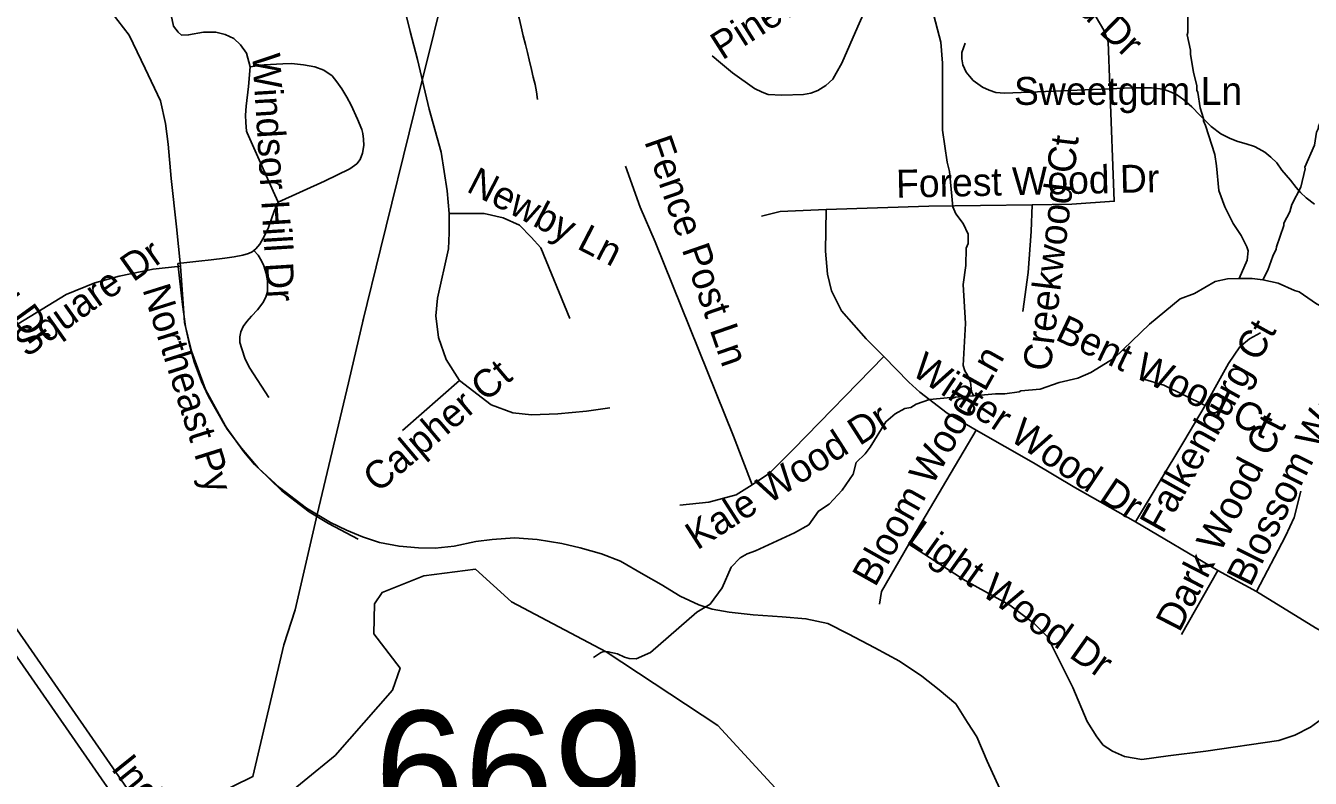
# Model space of a CAD drawing. Extents: x 1383679 to 1536984, y 460658 to 651027.
# Drawn here: x 1488704 to 1493078, y 506627 to 509189 of the extents above; entities that cross this region are included whole.
import ezdxf

# ---------------------------------------------------------------- set-up
doc = ezdxf.new("R2010")
doc.units = 0
for name, color, linetype in [('Exist Hydrographic Creek Single Shore', 7, 'Continuous'), ('Exist Hydrographic Misc Water Feature', 7, 'Continuous'), ('Exist Road Non-System Type 51', 7, 'Continuous'), ('Exist Road Non-System Type 51 Label', 7, 'Continuous'), ('Exist Road Primary US Divided Attributed', 7, 'Continuous'), ('Exist Road Secondary Structure Standard Bridge Number Label', 7, 'Continuous'), ('Exist Utilities Electrical Transmission Line', 7, 'Continuous')]:
    doc.layers.add(name, color=color, linetype=linetype)

msp = doc.modelspace()

# ---------------------------------------------------------------- linework, layer by layer
at = {"layer": 'Exist Hydrographic Creek Single Shore'}
for points in [[(1490358, 507228), (1490235, 507338.8), (1490060, 507316.1), (1489917.1, 507259.9), (1489891, 507221), (1489889, 507119.3), (1489979, 507002.6), (1489953.1, 506927.7), (1489757, 506705.1), (1489546, 506532.1)], [(1494596.9, 505471.9), (1494454.9, 505448.5), (1493954.9, 505484.9), (1493314.9, 505586.4), (1492999, 505674.8), (1492719, 505821.6), (1492440, 506109.5), (1492357, 506144), (1491908, 506175.9), (1491659, 506272.9), (1491371, 506469.1), (1491060, 506806.8), (1490680, 507057.4), (1490358, 507228)]]:
    msp.add_lwpolyline(points, dxfattribs=at)
at = {"layer": 'Exist Hydrographic Misc Water Feature'}
for points in [[(1492835.1, 508329.1), (1492863.3, 508390.9), (1492865.9, 508422.8), (1492862.1, 508436.9), (1492842.7, 508475.2), (1492815.5, 508515.7), (1492786.4, 508572.2), (1492765.8, 508628.6), (1492758.9, 508712.7), (1492753, 508750.4), (1492720.9, 508849.2), (1492713.6, 508865.5), (1492713.7, 508873.4), (1492702.3, 508909.6), (1492695.2, 508961.8), (1492691.3, 508969.8), (1492691.6, 508985.8), (1492680.3, 509030), (1492669.5, 509092.2), (1492669.7, 509106.2), (1492658.6, 509158.4), (1492660.6, 509166.4), (1492659.4, 509276)], [(1491930.4, 507929.6), (1491923.9, 507943.8), (1491920.5, 507975.9), (1491910.9, 508000), (1491901.1, 508014.2), (1491895.5, 508032.3), (1491903.9, 508176.1), (1491896.2, 508308.2), (1491905.3, 508372.5), (1491906.4, 508432), (1491912.6, 508447.9), (1491913.1, 508479.9), (1491895.8, 508516.2), (1491870.4, 508548.6), (1491860.7, 508572.8), (1491848.8, 508693.1), (1491841.4, 508725.1), (1491825.3, 508833.4), (1491825.2, 509061.4), (1491820.3, 509133.5), (1491790.3, 509246)], [(1492915.7, 508324), (1492932.8, 508357.6), (1492949.6, 508405.3), (1492962, 508429.1), (1492962.1, 508437.1), (1492987.3, 508508.6), (1492987.4, 508516.6), (1493008.1, 508556.2), (1493014.5, 508580.1), (1493045.5, 508639.5), (1493060.2, 508701.7), (1493058.7, 508707.3), (1493092, 508782.7), (1493098.7, 508826.5), (1493104.9, 508838.4), (1493105.1, 508846.4), (1493155.2, 508973.5), (1493175.9, 509013.1), (1493200.2, 509036.7), (1493240.7, 509061.9), (1493260.7, 509065.6), (1493276.3, 509075)], [(1491930.4, 507929.6), (1492005.8, 507936.4), (1492037.8, 507935.7), (1492085.9, 507942.9), (1492091.9, 507946.8), (1492158, 507951.6), (1492222.3, 507974.4), (1492286.6, 507989.3), (1492330.9, 508008.5), (1492409.8, 508057.1), (1492529.7, 508172.9), (1492635.1, 508259), (1492683.4, 508278.1), (1492754.2, 508318.8), (1492796.3, 508328.1), (1492835.1, 508329.1)], [(1492835.1, 508329.1), (1492880.3, 508328.6), (1492915.7, 508324)], [(1492915.7, 508324), (1492967.9, 508313), (1493023.5, 508288), (1493039.4, 508283.7), (1493098.7, 508242.7), (1493163.7, 508211.1), (1493166, 508205.4), (1493233.5, 508219.8), (1493290.2, 508215.2), (1493330.1, 508216.5), (1493380.1, 508223.4)], [(1490637.2, 507038.8), (1490661.1, 507054.6), (1490671.1, 507058.5), (1490687.1, 507058.2), (1490719, 507051.6), (1490742.8, 507039.2), (1490758.7, 507034.9), (1490782.7, 507034.5), (1490831.1, 507055.6), (1490989.4, 507192.7), (1491033.8, 507219.9), (1491074.8, 507275.2), (1491105.9, 507346.6), (1491136.5, 507378.1), (1491160.7, 507391.6), (1491188.9, 507401.1), (1491321.9, 507462.7), (1491369.9, 507489.9), (1491403.2, 507537.2), (1491439.6, 507560.6), (1491484.3, 507607.8), (1491521.3, 507663.1), (1491531.9, 507702.9), (1491562.4, 507732.3), (1491578.8, 507754.1), (1491632.3, 507841.1), (1491664.7, 507868.5), (1491697, 507885.9), (1491717.1, 507889.6), (1491735.2, 507901.2), (1491781.5, 507916.4), (1491853.6, 507923.1), (1491861.6, 507920.9), (1491869.7, 507924.8), (1491930.4, 507929.6)]]:
    msp.add_lwpolyline(points, dxfattribs=at)
at = {"layer": 'Exist Road Non-System Type 51'}
for p, q in [((1489986.3, 507810.8), (1490181, 507981.4)), ((1491711.1, 507424.4), (1491940, 507812.2)), ((1492763.2, 507334.2), (1492482, 507500.6)), ((1492763.2, 507334.2), (1492639.7, 507117)), ((1492894, 507263.7), (1492763.2, 507334.2))]:
    msp.add_line(p, q, dxfattribs=at)
for points in [[(1492130.4, 508579.2), (1492266.2, 508582), (1492410.1, 508591.9), (1492395.5, 508982.5), (1492389.7, 509134.7), (1492375.2, 509174.2), (1492349, 509217.9), (1492301.1, 509277.1), (1492256, 509316.6), (1491909.5, 509629.6)], [(1489474.8, 509525.3), (1489866.4, 509373), (1489920.2, 509342), (1489958, 509303.9), (1489981.2, 509277.1), (1489998.6, 509229.2), (1490013.2, 509170), (1490037.9, 509074.1), (1490077.8, 508904.9), (1490118.5, 508758.3), (1490138.9, 508627.1), (1490146.1, 508549.6)], [(1488745.7, 509458.8), (1488850.5, 509385), (1488960, 509283.2), (1489055.7, 509156.9), (1489111, 509043.9), (1489162.8, 508933.2), (1489180.1, 508856.1), (1489189.3, 508785.6), (1489198.6, 508669.3), (1489217, 508504.9), (1489230.8, 508370.8)], [(1490407.6, 509424), (1490399, 509407.2), (1490385.6, 509375.3), (1490378.4, 509356), (1490371.8, 509336.1), (1490369.1, 509319.5), (1490369.1, 509298.2), (1490370.4, 509276.2), (1490373.1, 509260.3), (1490377.6, 509239.8), (1490383.6, 509215.2), (1490390.4, 509185.2), (1490397.6, 509154.7), (1490405.6, 509124.8), (1490412.2, 509098.2), (1490418.2, 509072.9), (1490426.2, 509039.7), (1490432.1, 509013.8), (1490438.1, 508989.2), (1490443, 508964.6), (1490446.5, 508937.6)], [(1491041.5, 509087.2), (1491069.1, 509062.6), (1491110.5, 509028.4), (1491184.8, 508975.3), (1491210.9, 508963), (1491232, 508955), (1491277.8, 508952.8), (1491352, 508955), (1491377.4, 508960.1), (1491401.4, 508968.4), (1491428.2, 508985.9), (1491451.5, 509007.7), (1491463.1, 509027.3), (1491482.1, 509062.2), (1491537.4, 509186.5), (1491565, 509250.5), (1491577.4, 509279.6), (1491580.2, 509292.7), (1491582.4, 509314.5), (1491582.4, 509339.9), (1491574.9, 509374.1)], [(1489178.5, 509322.5), (1489207.6, 509187.9), (1489222.5, 509167), (1489234, 509157.1), (1489258.4, 509158.1), (1489309.1, 509167), (1489351.2, 509167.3), (1489383.1, 509159.3), (1489412.8, 509145.8), (1489435.5, 509124.1), (1489455.4, 509095.4), (1489468.5, 509049.7)], [(1491902.2, 509129.4), (1491891.4, 509098.2), (1491891.4, 509076.4), (1491895, 509056), (1491906, 509031.3), (1491917.6, 509017.5), (1491930, 509002.9), (1491961.2, 508979.7), (1491983.8, 508970.2), (1492007, 508962.2), (1492036.1, 508959.3), (1492121.1, 508963), (1492366.1, 508973.1), (1492393.6, 508974.4)], [(1489563.9, 508589.1), (1489545.9, 508625.5), (1489503.4, 508722.3), (1489458.2, 508824.2), (1489455.8, 508830.3), (1489453.2, 508859.9), (1489452.2, 508884.5), (1489454.1, 508915), (1489462.2, 508982.8), (1489468.5, 509049.7)], [(1489468.5, 509049.7), (1489516.2, 509055.8), (1489579.1, 509059.2), (1489608.5, 509060.1), (1489650, 509056.1), (1489688.8, 509049.2), (1489718.9, 509037.9), (1489746.8, 509019.1), (1489763.4, 508998.6), (1489780.4, 508974.1), (1489796.9, 508946.2), (1489812.2, 508918.3), (1489833.9, 508871.1), (1489848.1, 508836.4), (1489851.5, 508822.8), (1489853.9, 508802.5), (1489855, 508782), (1489851, 508755.2), (1489842.4, 508733.6), (1489831, 508719.4), (1489807.4, 508701.5), (1489720.9, 508659.8), (1489563.9, 508589.1)], [(1492393.6, 508974.4), (1492469.4, 508977.9), (1492498.5, 508977.9), (1492537, 508977.9), (1492576.2, 508972.8), (1492598.1, 508965.5), (1492622.1, 508954.6), (1492646.8, 508937.2), (1492673.8, 508913.5), (1492702, 508884.8), (1492739.9, 508846.2), (1492772.6, 508821.2), (1492805.2, 508805.2), (1492830.8, 508795), (1492859.1, 508787), (1492887.5, 508777.6), (1492902.8, 508770.2), (1492923.1, 508759.3), (1492943.5, 508741.9), (1492963.8, 508722.3), (1492981.2, 508697.6), (1493010.5, 508663.9), (1493030, 508638.3), (1493043.8, 508621.6), (1493064.1, 508603.4), (1493091.8, 508582.3)], [(1490746.3, 508711.7), (1490796.4, 508572.1), (1490847.3, 508453.7), (1491113.9, 507792.4), (1491177.1, 507626)], [(1489480.4, 508424.4), (1489487.9, 508430.2), (1489500.6, 508446.1), (1489517.1, 508473.7), (1489530, 508502.7), (1489549.9, 508558.3), (1489560.4, 508581.1), (1489563.9, 508589.1)], [(1491209.1, 508541.1), (1491273, 508556.6), (1491429.2, 508563.7)], [(1491429.2, 508563.7), (1491427, 508421.3), (1491434.3, 508343.7), (1491447.4, 508287.3), (1491481.5, 508218.2), (1491565.8, 508123.8), (1491626.1, 508063.1)], [(1491429.2, 508563.7), (1491779.4, 508575), (1492130.4, 508579.2)], [(1492098.4, 508216.8), (1492117.3, 508349.4), (1492127.4, 508489), (1492130.4, 508579.2)], [(1490146.1, 508549.6), (1490146.1, 508484.7), (1490143.2, 508429.7), (1490106.2, 508261.9), (1490100.4, 508201.3), (1490109.1, 508128), (1490136, 508053.3), (1490181, 507981.4)], [(1490146.1, 508549.6), (1490264.6, 508549.6), (1490330, 508535.5), (1490385.2, 508510.1), (1490424.4, 508469.2), (1490457.8, 508432.6), (1490556.6, 508192.9)], [(1489221.5, 508380.3), (1489293.2, 508387.7), (1489335.9, 508392.3), (1489382, 508397.8), (1489413.1, 508402.2), (1489443, 508408.6), (1489462.9, 508414.2), (1489474.4, 508419.8), (1489480.4, 508424.4)], [(1489480.4, 508424.4), (1489495.1, 508408.2), (1489506.9, 508388.8), (1489514.4, 508372.3), (1489522.6, 508346.2), (1489527.5, 508320.7), (1489526.9, 508284.8), (1489521.2, 508265.5), (1489510.9, 508245.5), (1489493, 508222.1), (1489473, 508200.7), (1489457.1, 508182.1), (1489444.1, 508164.8), (1489436.5, 508147.6), (1489432.4, 508130.4), (1489432.4, 508110.4), (1489439.2, 508089), (1489451.6, 508054.6), (1489467.5, 508023.2), (1489531.6, 507923.6)], [(1489221.5, 508380.3), (1489237.5, 508240.2), (1489248.1, 508165.1), (1489261.8, 508102.9), (1489277.2, 508044.9), (1489302.1, 507978.1), (1489326, 507927.2), (1489382.5, 507827.4), (1489446.2, 507739.2), (1489482.9, 507695.8), (1489568.1, 507617.2), (1489659.4, 507547.1), (1489741.8, 507498), (1489796.1, 507471.7), (1489850.5, 507448.9), (1489908.4, 507429.6), (1489974.9, 507417.3), (1490041.6, 507412.1), (1490097.6, 507410.3), (1490162.6, 507417.3), (1490236.1, 507433.2), (1490292.4, 507440.2), (1490367.6, 507445.4), (1490444.9, 507440.2), (1490529, 507426.1), (1490592.1, 507412.1), (1490664, 507391.1), (1490728.9, 507366.5), (1490807.9, 507320.9), (1490867.4, 507287.6), (1490932.2, 507247.2), (1490995.4, 507217.5), (1491041, 507203.4), (1491098.9, 507192.9), (1491181.2, 507184.2), (1491279.4, 507177.2), (1491360.1, 507170.2), (1491435.5, 507154.3), (1491503.9, 507119.2), (1491595.1, 507071.9), (1491679.2, 507026.3), (1491754.6, 506975.5), (1491814.2, 506928.2), (1491870.4, 506880.8), (1491910.6, 506817.7), (1491942.2, 506768.6), (1491977.2, 506686.2), (1492021.1, 506591.5)], [(1489230.8, 508370.8), (1489137.5, 508360.9), (1489022.3, 508337.2), (1488939.3, 508313.7), (1488841.3, 508274.6), (1488519.7, 508077.7), (1488348, 507964.5), (1488213.1, 507860.1)], [(1489230.8, 508370.8), (1489244.7, 508179.5), (1489268.9, 508081.1), (1489316.1, 507951.4), (1489389.9, 507816.1), (1489438.3, 507751.3), (1489495.9, 507684.2), (1489576.5, 507605.9), (1489668.7, 507534.3), (1489734.4, 507495.2), (1489835.8, 507441.5)], [(1492908.5, 508143.5), (1492870.7, 508123.8), (1492837.3, 508095.6), (1492799.5, 508039.2), (1492719.6, 507896.8)], [(1491177.1, 507626), (1491236, 507665.5), (1491318.1, 507747.3), (1491626.1, 508063.1)], [(1491626.1, 508063.1), (1491710.4, 507975.7), (1491748.2, 507941.9), (1491841.2, 507870), (1491940, 507812.2)], [(1492719.6, 507896.8), (1492578.6, 507965.9), (1492503.1, 507988.4)], [(1490181, 507981.4), (1490288.5, 507898.2), (1490361.9, 507871.4), (1490425.9, 507864.3), (1490516, 507868.6), (1490613.3, 507877), (1490693.2, 507888.3)], [(1492719.6, 507896.8), (1492646.9, 507774.1), (1492482, 507500.6)], [(1491940, 507812.2), (1492134.7, 507700.8), (1492275.7, 507617.6), (1492482, 507500.6)], [(1490931.5, 507557), (1491029.6, 507566.8), (1491122.6, 507592.2), (1491177.1, 507626)], [(1492894, 507263.7), (1492992.8, 507451.2), (1493023.3, 507514.7), (1493045.1, 507604.9)], [(1491610.9, 507220), (1491618.1, 507263.7), (1491711.1, 507424.4)], [(1491711.1, 507424.4), (1491903, 507300.3), (1492054.8, 507217.1), (1492101.3, 507181.9), (1492134.7, 507156.5), (1492183.4, 507108.6), (1492269.1, 506936.6), (1492318.5, 506820.9), (1492350.5, 506768.8), (1492372.3, 506740.6), (1492404.3, 506719.4), (1492445, 506701.1), (1492504.5, 506691.2), (1492594, 506704.1), (1492722.4, 506719.9), (1492971, 506756.1), (1493024.8, 506774.4), (1493078.5, 506801.2), (1493127.9, 506837.9)], [(1492894, 507263.7), (1493095.2, 507139.6), (1493283.4, 507035.3)]]:
    msp.add_lwpolyline(points, dxfattribs=at)
at = {"layer": 'Exist Road Primary US Divided Attributed'}
for points in [[(1489049.7, 506592.4), (1488466.3, 507431.8), (1488126.1, 507920.7), (1487858.4, 508300.3), (1487373.2, 508995.8)], [(1487337.4, 508955.5), (1487491.2, 508735.9), (1487821.5, 508262.3), (1488110.4, 507842.2), (1488406.7, 507424), (1489000.7, 506569.8), (1489251.8, 506203.8), (1489408.3, 505975.8), (1489588.8, 505724.5), (1489984.7, 505209.5), (1490039.3, 505142.4), (1490071.9, 505104.4)]]:
    msp.add_lwpolyline(points, dxfattribs=at)
at = {"layer": 'Exist Utilities Electrical Transmission Line'}
msp.add_lwpolyline([(1488717.8, 506315.7), (1488769.7, 506312.9), (1489142.7, 506468.7), (1489477.5, 506633), (1489583.2, 507081.3), (1489621.2, 507200.8), (1489696.8, 507525.6), (1489802.5, 507974.1), (1489854.1, 508193.1), (1489851.9, 508183.2), (1489912.3, 508428.3), (1490028.3, 508902.5), (1490159.3, 509428.5), (1490372.2, 509957.1), (1490539.8, 510386.3), (1490734.7, 510903.2), (1490707.8, 510979.8), (1490654.9, 511272.8), (1490579.7, 511682.3), (1490489.3, 512131.9), (1490408.8, 512577.6), (1490324.7, 513041.1), (1490260.2, 513366.3)], dxfattribs=at)

# ---------------------------------------------------------------- texts
at = {"layer": 'Exist Road Non-System Type 51 Label'}
for s, rotation, p in [('Pinewood Hill Dr', 32.4475, (1491075.6, 509070.3)), ('Firewood Dr', 315.7824, (1491955.7, 509556.8)), ('Windsor Crossing Dr', 306.0663, (1488041.2, 509035.4)), ('Windsor Hill Dr', 273.5298, (1489475.1, 509092.8)), ('Sweetgum Ln', 0.0001, (1492068.9, 508919.8)), ('Fence Post Ln', 289.1544, (1490809.3, 508795.5)), ('Creekwood Ct', 83.0931, (1492192.9, 508010.3)), ('Newby Ln', 332.6351, (1490200.7, 508627.1)), ('Forest Wood Dr', 1.2486, (1491668.2, 508603.5)), ('Windsor Square Dr', 35.3028, (1488297.8, 507768)), ('Northeast Py', 287.4552, (1489100.6, 508292.1)), ('Blossom Wood Ct', 63.4168, (1492873.5, 507275.2)), ('Bent Wood Ct', 334.5822, (1492205.2, 508122.3)), ('Falkenburg Ct', 60.8111, (1492574.9, 507456.1)), ('Bloom Wood Ln', 60.6616, (1491596.2, 507275.2)), ('Winter Wood Dr', 326.2545, (1491715.1, 508004.2)), ('Calpher Ct', 40.1781, (1489903, 507596.4)), ('Kale Wood Dr', 32.7153, (1490990.1, 507402.3)), ('Dark Wood Ct', 62.8277, (1492632, 507121.1)), ('Light Wood Dr', 324.6695, (1491699.4, 507434.1)), ('Independence Ra', 308.8378, (1488991.6, 506659.8))]:
    msp.add_text(s, height=95, rotation=rotation, dxfattribs=at).set_placement(p)
at = {"layer": 'Exist Road Secondary Structure Standard Bridge Number Label'}
msp.add_text('669', height=410.1, dxfattribs=at).set_placement((1489891.9, 506446.9))

doc.saveas('drawing.dxf')
